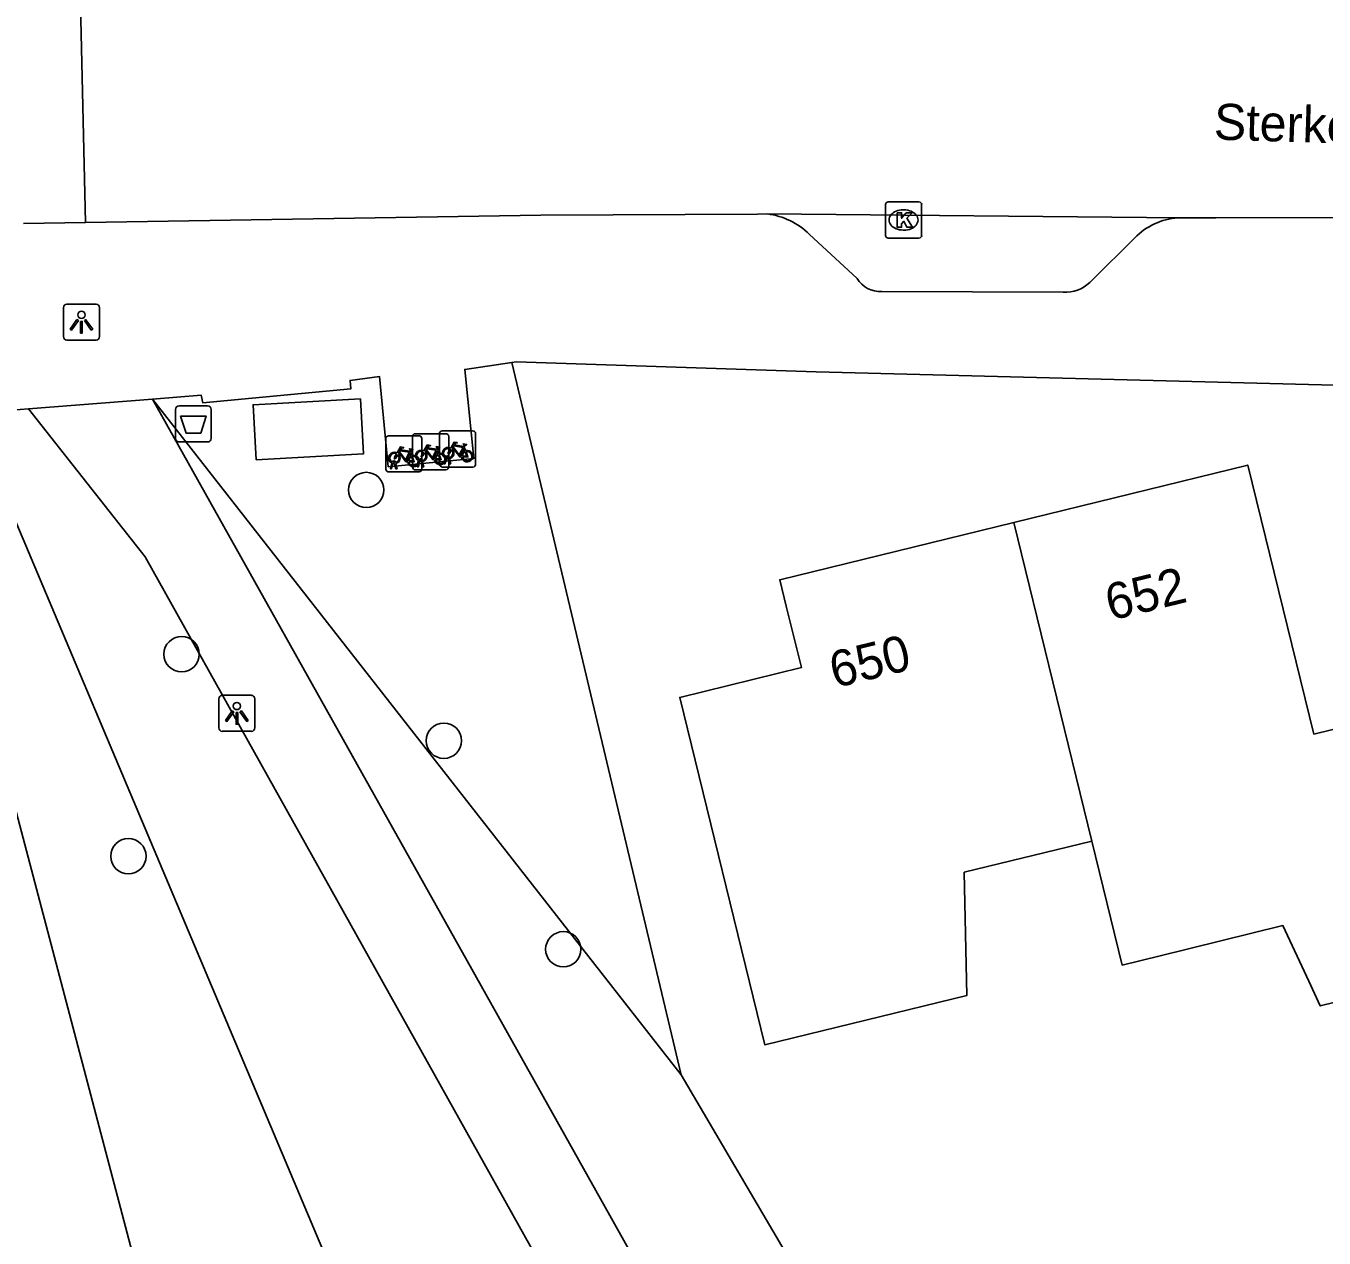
# Model space of a CAD drawing. Extents: x 157793 to 159380, y 380882 to 382313.
# Drawn here: x 158832.48 to 158868.41, y 381306.13 to 381339.67 of the extents above; entities that cross this region are included whole.
import ezdxf

# ---------------------------------------------------------------- set-up
doc = ezdxf.new("R2010")
doc.units = 0
for name, color, linetype in [('IMGEO_Afvalbak', 7, 'Continuous'), ('IMGEO_Boom', 7, 'Continuous'), ('IMGEO_Fietsenrek', 7, 'Continuous'), ('IMGEO_Groenvoorziening', 7, 'Continuous'), ('IMGEO_Kolk', 7, 'Continuous'), ('IMGEO_Lichtpunt', 7, 'Continuous'), ('IMGEO_Openbare_ruimte_label', 7, 'Continuous'), ('IMGEO_Pand', 7, 'Continuous'), ('IMGEO_Pand_nummerreeks', 7, 'Continuous'), ('IMGEO_Rijbaan_lokaal_gesloten', 7, 'Continuous'), ('IMGEO_Rijbaan_lokaal_open', 7, 'Continuous'), ('IMGEO_Voetpad_gesloten', 7, 'Continuous'), ('IMGEO_Voetpad_halfverhard', 7, 'Continuous'), ('IMGEO_Voetpad_open', 7, 'Continuous')]:
    doc.layers.add(name, color=color, linetype=linetype)

msp = doc.modelspace()

# ---------------------------------------------------------------- linework, layer by layer
at = {"layer": 'IMGEO_Afvalbak'}
for p, q in [((158836.619, 381328.262), (158836.619, 381329.062)), ((158836.619, 381329.062), (158836.619, 381328.262)), ((158836.719, 381329.162), (158837.509, 381329.162)), ((158837.509, 381329.162), (158836.719, 381329.162)), ((158837.609, 381329.062), (158837.609, 381328.262)), ((158837.609, 381328.262), (158837.609, 381329.062)), ((158837.509, 381328.162), (158836.719, 381328.162)), ((158836.719, 381328.162), (158837.509, 381328.162))]:
    msp.add_line(p, q, dxfattribs=at)
msp.add_lwpolyline([(158836.762, 381328.876), (158837.466, 381328.876), (158837.317, 381328.406), (158836.911, 381328.406), (158836.762, 381328.876)], dxfattribs=at)
for centre, start, end in [((158836.719, 381329.062), 90, 180), ((158836.719, 381329.062), 90, 180), ((158837.509, 381329.062), 0, 90), ((158837.509, 381329.062), 360, 90), ((158836.719, 381328.262), 180, 270), ((158836.719, 381328.262), 180, 270), ((158837.509, 381328.262), 270, 0), ((158837.509, 381328.262), 270, 0)]:
    msp.add_arc(centre, 0.1, start, end, dxfattribs=at)
at = {"layer": 'IMGEO_Boom'}
for centre in [(158841.898, 381326.833), (158836.788, 381322.288), (158844.046, 381319.894), (158835.315, 381316.698), (158847.352, 381314.121)]:
    msp.add_circle(centre, 0.489, dxfattribs=at)
at = {"layer": 'IMGEO_Fietsenrek'}
for p, q in [((158842.438, 381327.409), (158842.438, 381328.25)), ((158842.438, 381328.25), (158842.438, 381327.409)), ((158842.513, 381328.334), (158843.354, 381328.334)), ((158843.354, 381328.334), (158842.513, 381328.334)), ((158843.18, 381327.465), (158843.18, 381328.306)), ((158843.18, 381328.306), (158843.18, 381327.465)), ((158843.255, 381328.39), (158844.096, 381328.39)), ((158844.096, 381328.39), (158843.255, 381328.39)), ((158843.438, 381328.259), (158843.438, 381327.418)), ((158843.438, 381327.418), (158843.438, 381328.259)), ((158843.925, 381327.543), (158843.925, 381328.384)), ((158843.925, 381328.384), (158843.925, 381327.543)), ((158844, 381328.468), (158844.841, 381328.468)), ((158844.841, 381328.468), (158844, 381328.468)), ((158844.18, 381328.315), (158844.18, 381327.474)), ((158844.18, 381327.474), (158844.18, 381328.315)), ((158844.925, 381328.393), (158844.925, 381327.552)), ((158844.925, 381327.552), (158844.925, 381328.393)), ((158843.125, 381327.883), (158843.161, 381327.788)), ((158843.867, 381327.939), (158843.903, 381327.844)), ((158844.612, 381328.017), (158844.648, 381327.922)), ((158842.565, 381327.418), (158842.604, 381327.578)), ((158842.634, 381327.566), (158842.599, 381327.418)), ((158842.676, 381327.59), (158842.675, 381327.594)), ((158842.717, 381327.418), (158842.683, 381327.56)), ((158842.707, 381327.601), (158842.708, 381327.594)), ((158842.715, 381327.564), (158842.75, 381327.418)), ((158843.307, 381327.474), (158843.346, 381327.634)), ((158843.376, 381327.622), (158843.341, 381327.474)), ((158843.418, 381327.646), (158843.417, 381327.65)), ((158843.459, 381327.474), (158843.425, 381327.616)), ((158843.449, 381327.657), (158843.45, 381327.65)), ((158843.457, 381327.62), (158843.492, 381327.474)), ((158844.052, 381327.552), (158844.091, 381327.712)), ((158844.086, 381327.552), (158844.052, 381327.552)), ((158844.121, 381327.7), (158844.086, 381327.552)), ((158844.163, 381327.724), (158844.162, 381327.728)), ((158844.204, 381327.552), (158844.17, 381327.694)), ((158844.194, 381327.735), (158844.195, 381327.728)), ((158844.202, 381327.698), (158844.237, 381327.552)), ((158844.237, 381327.552), (158844.204, 381327.552)), ((158843.363, 381327.334), (158842.522, 381327.334)), ((158842.522, 381327.334), (158843.363, 381327.334)), ((158842.599, 381327.418), (158842.565, 381327.418)), ((158842.75, 381327.418), (158842.717, 381327.418)), ((158844.105, 381327.39), (158843.264, 381327.39)), ((158843.264, 381327.39), (158844.105, 381327.39)), ((158843.341, 381327.474), (158843.307, 381327.474)), ((158843.492, 381327.474), (158843.459, 381327.474)), ((158844.85, 381327.468), (158844.009, 381327.468)), ((158844.009, 381327.468), (158844.85, 381327.468))]:
    msp.add_line(p, q, dxfattribs=at)
for points in [[(158842.751, 381327.86), (158842.846, 381328.024), (158842.932, 381328.01), (158842.934, 381328.001), (158842.878, 381327.99), (158842.851, 381327.945), (158843.107, 381327.904)], [(158843.094, 381327.879), (158842.837, 381327.92), (158842.82, 381327.891), (158842.987, 381327.671), (158843.094, 381327.879)], [(158843.107, 381327.904), (158843.132, 381327.953), (158843.126, 381327.957), (158843.103, 381327.961), (158843.091, 381327.968), (158843.09, 381327.971), (158843.092, 381327.976), (158843.187, 381327.961), (158843.189, 381327.951), (158843.179, 381327.938), (158843.167, 381327.932), (158843.153, 381327.938), (158843.125, 381327.883)], [(158843.514, 381327.864), (158843.462, 381327.774), (158843.422, 381327.749), (158843.423, 381327.796), (158843.478, 381327.89)], [(158843.493, 381327.916), (158843.588, 381328.08), (158843.674, 381328.066), (158843.676, 381328.057), (158843.62, 381328.046), (158843.593, 381328.001), (158843.849, 381327.96)], [(158843.789, 381327.672), (158843.739, 381327.672), (158843.548, 381327.923), (158843.529, 381327.891)], [(158843.836, 381327.935), (158843.579, 381327.976), (158843.562, 381327.947), (158843.729, 381327.727), (158843.836, 381327.935)], [(158843.884, 381327.837), (158843.854, 381327.914), (158843.745, 381327.696), (158843.788, 381327.696)], [(158843.849, 381327.96), (158843.874, 381328.009), (158843.868, 381328.013), (158843.845, 381328.017), (158843.833, 381328.024), (158843.832, 381328.027), (158843.834, 381328.032), (158843.929, 381328.017), (158843.931, 381328.007), (158843.921, 381327.994), (158843.909, 381327.988), (158843.895, 381327.994), (158843.867, 381327.939)], [(158844.259, 381327.942), (158844.207, 381327.852), (158844.167, 381327.827), (158844.168, 381327.874), (158844.223, 381327.968)], [(158844.238, 381327.994), (158844.333, 381328.158), (158844.419, 381328.144), (158844.421, 381328.135), (158844.365, 381328.124), (158844.338, 381328.079), (158844.594, 381328.038)], [(158844.534, 381327.75), (158844.484, 381327.75), (158844.293, 381328.001), (158844.274, 381327.969)], [(158844.581, 381328.013), (158844.324, 381328.054), (158844.307, 381328.025), (158844.474, 381327.805), (158844.581, 381328.013)], [(158844.629, 381327.915), (158844.599, 381327.992), (158844.49, 381327.774), (158844.533, 381327.774)], [(158844.563, 381327.774), (158844.683, 381327.773), (158844.639, 381327.887)], [(158844.659, 381327.894), (158844.714, 381327.749), (158844.564, 381327.749)], [(158844.594, 381328.038), (158844.619, 381328.087), (158844.613, 381328.091), (158844.59, 381328.095), (158844.578, 381328.102), (158844.577, 381328.105), (158844.579, 381328.11), (158844.674, 381328.095), (158844.676, 381328.085), (158844.666, 381328.072), (158844.654, 381328.066), (158844.64, 381328.072), (158844.612, 381328.017)], [(158842.772, 381327.808), (158842.72, 381327.718), (158842.68, 381327.693), (158842.681, 381327.74), (158842.736, 381327.834)], [(158843.047, 381327.616), (158842.997, 381327.616), (158842.806, 381327.867), (158842.787, 381327.835)], [(158843.142, 381327.781), (158843.112, 381327.858), (158843.003, 381327.64), (158843.046, 381327.64)], [(158843.076, 381327.64), (158843.196, 381327.639), (158843.152, 381327.753)], [(158843.172, 381327.76), (158843.227, 381327.615), (158843.077, 381327.615)], [(158843.818, 381327.696), (158843.938, 381327.695), (158843.894, 381327.809)], [(158843.914, 381327.816), (158843.969, 381327.671), (158843.819, 381327.671)]]:
    msp.add_lwpolyline(points, dxfattribs=at)
for centre, radius, start, end in [((158842.516, 381328.256), 0.0779, 92.4484, 184.2845), ((158842.516, 381328.256), 0.0779, 92.4484, 184.2845), ((158843.258, 381328.312), 0.0779, 92.4484, 184.2845), ((158843.258, 381328.312), 0.0779, 92.4484, 184.2845), ((158843.36, 381328.256), 0.0779, 2.4484, 94.2845), ((158843.36, 381328.256), 0.0779, 2.4484, 94.2845), ((158844.003, 381328.39), 0.0779, 92.4484, 184.2845), ((158844.003, 381328.39), 0.0779, 92.4484, 184.2845), ((158844.102, 381328.312), 0.0779, 2.4484, 94.2845), ((158844.102, 381328.312), 0.0779, 2.4484, 94.2845), ((158844.847, 381328.39), 0.0779, 2.4484, 94.2845), ((158844.847, 381328.39), 0.0779, 2.4484, 94.2845), ((158842.678, 381327.719), 0.159, 62.6766, 242.1369), ((158843.42, 381327.775), 0.159, 62.6766, 242.1369), ((158843.42, 381327.775), 0.129, 63.3192, 238.903), ((158843.42, 381327.775), 0.159, 283.5766, 46.6042), ((158844.165, 381327.853), 0.159, 62.6766, 242.1369), ((158844.165, 381327.853), 0.129, 63.3192, 238.903), ((158844.165, 381327.853), 0.129, 283.6043, 43.4302), ((158844.165, 381327.853), 0.159, 283.5766, 46.6042), ((158844.692, 381327.769), 0.159, 113.3408, 178.3217), ((158844.692, 381327.769), 0.159, 187.0065, 105.7708), ((158844.692, 381327.769), 0.129, 113.923, 177.9556), ((158844.692, 381327.769), 0.129, 188.6715, 104.5883), ((158842.678, 381327.719), 0.129, 63.3192, 238.903), ((158842.658, 381327.59), 0.0499, 12.8025, 158.6934), ((158842.678, 381327.719), 0.159, 253.9967, 271.7867), ((158842.658, 381327.59), 0.0174, 12.8025, 163.4502), ((158842.678, 381327.719), 0.129, 253.415, 269.0204), ((158842.678, 381327.719), 0.129, 283.6043, 43.4302), ((158842.678, 381327.719), 0.159, 283.5766, 46.6042), ((158843.205, 381327.635), 0.159, 113.3408, 178.3217), ((158843.205, 381327.635), 0.159, 187.0065, 105.7708), ((158843.205, 381327.635), 0.129, 113.923, 177.9556), ((158843.205, 381327.635), 0.129, 188.6715, 104.5883), ((158843.4, 381327.646), 0.0499, 12.8025, 158.6934), ((158843.42, 381327.775), 0.159, 253.9967, 271.7867), ((158843.4, 381327.646), 0.0174, 12.8025, 163.4502), ((158843.42, 381327.775), 0.129, 253.415, 269.0204), ((158843.42, 381327.775), 0.129, 283.6043, 43.4302), ((158843.947, 381327.691), 0.159, 113.3408, 178.3217), ((158843.947, 381327.691), 0.159, 187.0065, 105.7708), ((158843.947, 381327.691), 0.129, 113.923, 177.9556), ((158843.947, 381327.691), 0.129, 188.6715, 104.5883), ((158844.003, 381327.546), 0.0779, 182.4484, 274.2845), ((158844.003, 381327.546), 0.0779, 182.4484, 274.2845), ((158844.145, 381327.724), 0.0499, 12.8025, 158.6934), ((158844.165, 381327.853), 0.159, 253.9967, 271.7867), ((158844.145, 381327.724), 0.0174, 12.8025, 163.4502), ((158844.165, 381327.853), 0.129, 253.415, 269.0204), ((158844.847, 381327.546), 0.0779, 272.4484, 4.2845), ((158844.847, 381327.546), 0.0779, 272.4484, 4.2845), ((158842.516, 381327.412), 0.0779, 182.4484, 274.2845), ((158842.516, 381327.412), 0.0779, 182.4484, 274.2845), ((158843.258, 381327.468), 0.0779, 182.4484, 274.2845), ((158843.258, 381327.468), 0.0779, 182.4484, 274.2845), ((158843.36, 381327.412), 0.0779, 272.4484, 4.2845), ((158843.36, 381327.412), 0.0779, 272.4484, 4.2845), ((158844.102, 381327.468), 0.0779, 272.4484, 4.2845), ((158844.102, 381327.468), 0.0779, 272.4484, 4.2845)]:
    msp.add_arc(centre, radius, start, end, dxfattribs=at)
at = {"layer": 'IMGEO_Groenvoorziening'}
for points in [[(158845.924, 381330.364), (158850.618, 381310.644)], [(158850.618, 381310.644), (158835.981, 381329.349)], [(158830.931, 381328.954), (158843.029, 381300.268)], [(158829.331, 381328.83), (158836.61, 381301.223)], [(158850.618, 381310.644), (158859.959, 381294.739)]]:
    msp.add_lwpolyline(points, dxfattribs=at)
at = {"layer": 'IMGEO_Kolk'}
for p, q in [((158856.268, 381333.879), (158856.268, 381334.731)), ((158856.343, 381334.805), (158857.195, 381334.805)), ((158857.269, 381334.731), (158857.269, 381333.879)), ((158856.756, 381334.585), (158856.781, 381334.585)), ((158856.779, 381334.025), (158856.754, 381334.025)), ((158857.195, 381333.805), (158856.343, 381333.805))]:
    msp.add_line(p, q, dxfattribs=at)
for points in [[(158856.268, 381333.879), (158856.268, 381334.731)], [(158856.343, 381334.805), (158857.195, 381334.805)], [(158857.269, 381334.731), (158857.269, 381333.879)], [(158856.589, 381334.505), (158856.712, 381334.505), (158856.712, 381334.354), (158856.842, 381334.505), (158857.006, 381334.505), (158856.86, 381334.354), (158857.013, 381334.105), (158856.861, 381334.105), (158856.776, 381334.269), (158856.712, 381334.202), (158856.712, 381334.105), (158856.589, 381334.105), (158856.589, 381334.505)], [(158857.195, 381333.805), (158856.343, 381333.805)]]:
    msp.add_lwpolyline(points, dxfattribs=at)
for centre, start, end in [((158856.345, 381334.729), 91.552, 178.448), ((158856.345, 381334.729), 91.552, 178.448), ((158857.193, 381334.729), 1.552, 88.448), ((158857.193, 381334.729), 1.552, 88.448), ((158856.345, 381333.881), 181.552, 268.448), ((158856.345, 381333.881), 181.552, 268.448), ((158857.193, 381333.881), 271.552, 358.448), ((158857.193, 381333.881), 271.552, 358.448)]:
    msp.add_arc(centre, 0.0765, start, end, dxfattribs=at)
for centre, major_axis, ratio, start_param, end_param in [((158856.755, 381334.305), (-0.387, 0.002), 0.722429, 4.712389, 7.853982), ((158856.78, 381334.305), (-0.39, 0.002), 0.717154, 1.570796, 4.712389)]:
    msp.add_ellipse(centre, major_axis=major_axis, ratio=ratio, start_param=start_param, end_param=end_param, dxfattribs=at)
at = {"layer": 'IMGEO_Lichtpunt'}
for p, q in [((158833.518, 381331.883), (158833.518, 381331.076)), ((158833.518, 381331.883), (158833.518, 381331.076)), ((158834.42, 381331.978), (158833.612, 381331.978)), ((158834.42, 381331.978), (158833.612, 381331.978)), ((158834.514, 381331.076), (158834.514, 381331.883)), ((158834.514, 381331.076), (158834.514, 381331.883)), ((158833.612, 381330.982), (158834.42, 381330.982)), ((158833.612, 381330.982), (158834.42, 381330.982)), ((158837.818, 381321.055), (158837.818, 381320.248)), ((158837.818, 381321.055), (158837.818, 381320.248)), ((158838.72, 381321.15), (158837.912, 381321.15)), ((158838.72, 381321.15), (158837.912, 381321.15)), ((158838.814, 381320.248), (158838.814, 381321.055)), ((158838.814, 381320.248), (158838.814, 381321.055)), ((158837.912, 381320.154), (158838.72, 381320.154)), ((158837.912, 381320.154), (158838.72, 381320.154))]:
    msp.add_line(p, q, dxfattribs=at)
for points in [[(158833.892, 381331.547), (158833.931, 381331.519), (158833.743, 381331.257), (158833.705, 381331.284), (158833.892, 381331.547)], [(158833.994, 381331.499), (158834.041, 381331.499), (158834.041, 381331.177), (158833.994, 381331.177), (158833.994, 381331.499)], [(158834.104, 381331.519), (158834.142, 381331.546), (158834.329, 381331.284), (158834.29, 381331.256), (158834.104, 381331.519)], [(158838.192, 381320.719), (158838.231, 381320.691), (158838.043, 381320.429), (158838.005, 381320.456), (158838.192, 381320.719)], [(158838.404, 381320.691), (158838.442, 381320.718), (158838.629, 381320.456), (158838.59, 381320.428), (158838.404, 381320.691)], [(158838.294, 381320.671), (158838.341, 381320.671), (158838.341, 381320.349), (158838.294, 381320.349), (158838.294, 381320.671)]]:
    msp.add_lwpolyline(points, dxfattribs=at)
for centre in [(158834.017, 381331.681), (158838.317, 381320.853)]:
    msp.add_circle(centre, 0.0994, dxfattribs=at)
for centre, start, end in [((158833.612, 381331.883), 90, 180), ((158833.612, 381331.883), 90, 180), ((158834.42, 381331.883), 0, 90), ((158834.42, 381331.883), 0, 90), ((158833.612, 381331.076), 180, 270), ((158833.612, 381331.076), 180, 270), ((158834.42, 381331.076), 270, 0), ((158834.42, 381331.076), 270, 360), ((158837.912, 381321.055), 90, 180), ((158837.912, 381321.055), 90, 180), ((158838.72, 381321.055), 0, 90), ((158838.72, 381321.055), 0, 90), ((158837.912, 381320.248), 180, 270), ((158837.912, 381320.248), 180, 270), ((158838.72, 381320.248), 270, 0), ((158838.72, 381320.248), 270, 360)]:
    msp.add_arc(centre, 0.0946, start, end, dxfattribs=at)
at = {"layer": 'IMGEO_Pand'}
for points in [[(158871.767, 381320.971), (158868.119, 381320.078), (158866.296, 381327.521), (158859.82, 381325.936)], [(158859.82, 381325.936), (158853.343, 381324.35), (158853.522, 381323.621), (158853.94, 381321.92), (158850.576, 381321.094), (158852.93, 381311.477), (158858.52, 381312.846), (158858.447, 381316.253), (158861.978, 381317.117)], [(158861.978, 381317.117), (158859.82, 381325.936)], [(158861.978, 381317.117), (158862.819, 381313.684), (158863.837, 381313.934), (158867.268, 381314.777), (158867.984, 381313.235), (158868.301, 381312.552), (158872.714, 381313.633), (158873.314, 381313.78), (158873.512, 381313.829)]]:
    msp.add_lwpolyline(points, dxfattribs=at)
at = {"layer": 'IMGEO_Rijbaan_lokaal_gesloten'}
for points in [[(158834.13, 381334.237), (158833.991, 381340.258)], [(158852.997, 381334.471), (158852.726, 381334.469), (158846.727, 381334.435), (158834.13, 381334.237)], [(158864.445, 381334.368), (158852.997, 381334.471)], [(158874.914, 381334.376), (158874.57, 381334.376), (158865.413, 381334.369), (158864.445, 381334.368)]]:
    msp.add_lwpolyline(points, dxfattribs=at)
at = {"layer": 'IMGEO_Rijbaan_lokaal_open'}
msp.add_lwpolyline([(158832.415, 381334.21), (158834.13, 381334.237)], dxfattribs=at)
at = {"layer": 'IMGEO_Voetpad_gesloten'}
msp.add_lwpolyline([(158841.74, 381329.359), (158838.768, 381329.194), (158838.852, 381327.67), (158841.825, 381327.834), (158841.74, 381329.359)], dxfattribs=at)
at = {"layer": 'IMGEO_Voetpad_halfverhard'}
for points in [[(158855.889, 381293.811), (158835.981, 381329.349)], [(158832.547, 381329.081), (158835.778, 381324.986), (158848.935, 381301.441), (158845.701, 381300.708)]]:
    msp.add_lwpolyline(points, dxfattribs=at)
at = {"layer": 'IMGEO_Voetpad_open'}
for points in [[(158854.159, 381333.915), (158855.486, 381332.683)], [(158861.921, 381332.579), (158863.222, 381333.867)], [(158856.163, 381332.327), (158861.183, 381332.308)], [(158835.981, 381329.349), (158837.33, 381329.454), (158837.372, 381329.246), (158841.473, 381329.633), (158841.45, 381329.867), (158842.269, 381329.97), (158842.508, 381327.478), (158844.876, 381327.706), (158844.626, 381330.168), (158845.924, 381330.364)], [(158899.507, 381324.573), (158898.463, 381328.966), (158854.352, 381330.104), (158846.048, 381330.383), (158845.924, 381330.364)], [(158835.981, 381329.349), (158832.547, 381329.081)], [(158830.931, 381328.954), (158832.547, 381329.081)]]:
    msp.add_lwpolyline(points, dxfattribs=at)
for centre, radius, start, end in [((158852.741, 381332.445), 2.042, 46.0474, 82.8117), ((158864.485, 381332.527), 1.841, 91.2461, 133.3066), ((158856.117, 381333.062), 0.736, 210.9677, 273.557), ((158861.26, 381333.238), 0.933, 265.2471, 315.0802)]:
    msp.add_arc(centre, radius, start, end, dxfattribs=at)

# ---------------------------------------------------------------- texts
at = {"layer": 'IMGEO_Openbare_ruimte_label'}
msp.add_text('Sterkenburg', height=1, rotation=358.2244, dxfattribs=at).set_placement((158865.347, 381336.533))
at = {"layer": 'IMGEO_Pand_nummerreeks'}
for s, p in [('652', (158862.497, 381323.214)), ('650', (158854.864, 381321.346))]:
    msp.add_text(s, height=1, rotation=13.7567, dxfattribs=at).set_placement(p)

doc.saveas('drawing.dxf')
